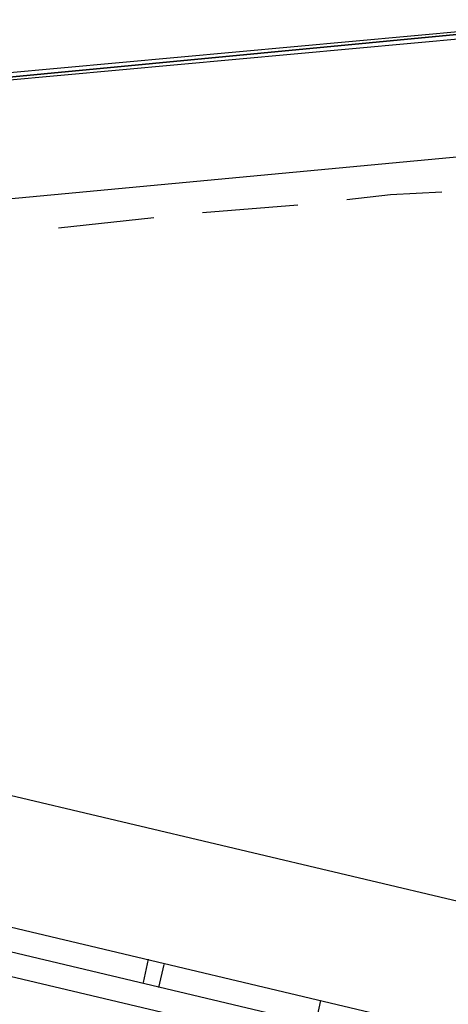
# Model space of a CAD drawing. Header units: feet. Extents: x -79 to 198, y -22 to 181.
# Tile 678 of 982: x 76.65 to 78.87, y 148.73 to 153.83. Entities that reach past the tile are written whole.
import ezdxf

# ---------------------------------------------------------------- set-up
doc = ezdxf.new("R2010")
doc.units = ezdxf.units.FT
doc.layers.add('A-LINEA', color=7, linetype='CONTINUOUS')

msp = doc.modelspace()

# ---------------------------------------------------------------- linework, layer by layer
at = {"layer": 'A-LINEA'}
for p, q in [((75.8267, 152.8311), (79.52, 153.1778)), ((75.8267, 152.8311), (79.52, 153.1778)), ((78.0933, 152.8711), (77.6, 152.8311)), ((78.0933, 152.8711), (77.6, 152.8311)), ((77.3467, 152.8044), (76.8533, 152.7511)), ((77.3467, 152.8044), (76.8533, 152.7511)), ((96.9333, 145.0044), (71.2267, 151.0844)), ((96.9333, 145.0044), (71.2267, 151.0844)), ((96.1333, 144.5111), (71.72, 150.2844)), ((96.1333, 144.5111), (71.72, 150.2844)), ((71.6933, 150.1644), (88.8933, 146.0978)), ((71.6933, 150.1644), (88.8933, 146.0978)), ((71.6667, 150.0444), (88.8667, 145.9778)), ((71.6667, 150.0444), (88.8667, 145.9778)), ((77.2933, 148.8444), (77.32, 148.9644)), ((77.2933, 148.8444), (77.32, 148.9644)), ((77.2933, 148.8444), (77.32, 148.9644)), ((77.2933, 148.8444), (77.32, 148.9644)), ((77.3733, 148.8178), (77.4, 148.9378)), ((77.3733, 148.8178), (77.4, 148.9378)), ((77.3733, 148.8178), (77.4, 148.9378)), ((77.3733, 148.8178), (77.4, 148.9378)), ((78.1867, 148.6311), (78.2133, 148.7511)), ((78.1867, 148.6311), (78.2133, 148.7511))]:
    msp.add_line(p, q, dxfattribs=at)
for points in [[(75.6533, 153.4711), (79.5867, 153.8311), (79.5867, 153.8178), (75.6533, 153.4444), (75.6533, 153.4578), (75.6533, 153.4711)], [(75.6533, 153.4711), (79.5867, 153.8311), (79.5867, 153.8178), (75.6533, 153.4444), (75.6533, 153.4578), (75.6533, 153.4711)], [(75.6533, 153.4444), (79.5867, 153.8178), (79.5867, 153.8044), (79.5867, 153.7911), (75.6533, 153.4311), (75.6533, 153.4444)], [(75.6533, 153.4444), (79.5867, 153.8178), (79.5867, 153.8044), (79.5867, 153.7911), (75.6533, 153.4311), (75.6533, 153.4444)], [(78.84, 152.9378), (78.5733, 152.9244), (78.3467, 152.8978)], [(78.84, 152.9378), (78.5733, 152.9244), (78.3467, 152.8978)]]:
    msp.add_lwpolyline(points, dxfattribs=at)

doc.saveas('drawing.dxf')
